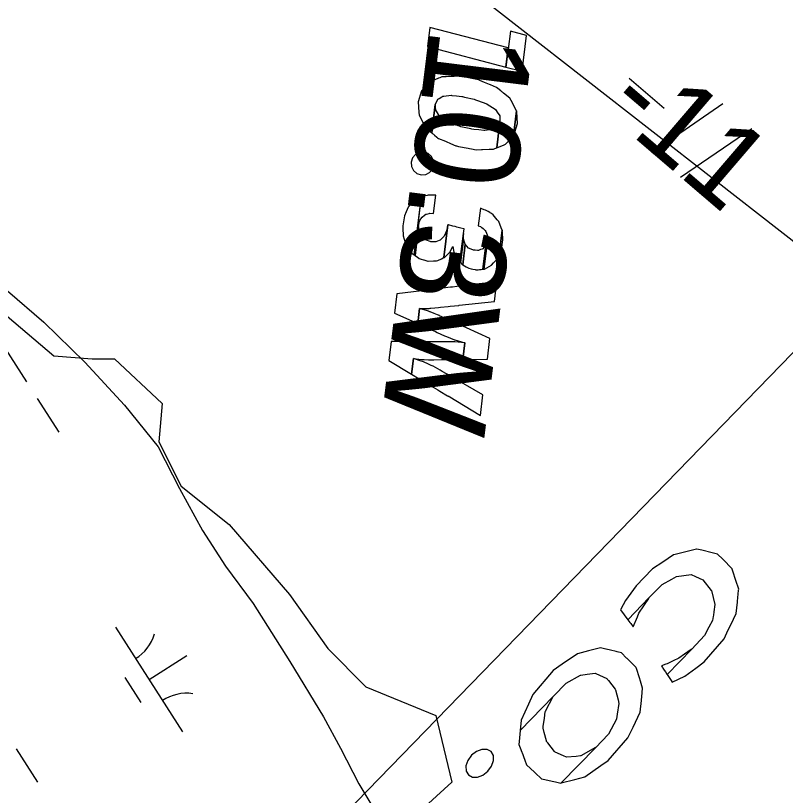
# Model space of a CAD drawing. Extents: x 3962991 to 3983549, y 181631 to 204078.
# Drawn here: x 3970895.4 to 3971205, y 195530.7 to 195844.5 of the extents above; entities that cross this region are included whole.
import ezdxf

# ---------------------------------------------------------------- set-up
doc = ezdxf.new("R2010")
doc.units = 0
for name, color, linetype in [('V-ANNO-MASK', 7, 'Continuous'), ('V-ANNO-MASK2', 7, 'Continuous'), ('V-RIVR-EDGE', 7, 'Continuous'), ('V-RIVR-IDEN', 7, 'Continuous'), ('V-RIVR-RANG', 7, 'Continuous'), ('V-TOPO-DPTH', 7, 'Continuous'), ('V-UTIL-LINE', 7, 'Continuous'), ('V-WETL-SWMP', 7, 'Continuous')]:
    doc.layers.add(name, color=color, linetype=linetype)

msp = doc.modelspace()

# ---------------------------------------------------------------- linework, layer by layer
at = {"layer": 'V-ANNO-MASK'}
for points in [[(3971151.52, 195621.79), (3971151.41, 195621.72), (3971144.94, 195615.02), (3971140.69, 195609.12), (3971138.87, 195605.69), (3971138.67, 195605.33), (3971141.65, 195601.38), (3971150.27, 195610.26), (3971153.77, 195613.79), (3971155.52, 195615.55), (3971159.34, 195617.72), (3971161.27, 195618.81), (3971167.07, 195619.56), (3971168.91, 195618.73), (3971171.8, 195617.41), (3971175.18, 195613.2), (3971175.25, 195613.12), (3971176.65, 195607.45), (3971176.23, 195604.49), (3971176.04, 195603.18), (3971175.97, 195602.69), (3971175.74, 195601.1), (3971174.28, 195598.39), (3971172.42, 195594.96), (3971167.41, 195589.56), (3971157.46, 195579.32), (3971159.04, 195576.95), (3971159.52, 195576.23), (3971164.56, 195578.66), (3971168.93, 195581.92), (3971172.33, 195584.45), (3971172.33, 195584.46), (3971180.34, 195593.67), (3971181.52, 195596.12), (3971184.12, 195601.56), (3971185.25, 195603.93), (3971185.7, 195608.4), (3971185.73, 195608.66), (3971185.9, 195610.36), (3971186.04, 195611.7), (3971186.19, 195613.21), (3971186.23, 195613.68), (3971185.97, 195614.52), (3971185.37, 195616.42), (3971183.66, 195621.78), (3971183.62, 195621.89), (3971179.83, 195625.68), (3971177.71, 195627.79), (3971175.57, 195628.31), (3971171.47, 195629.31), (3971170.77, 195629.48), (3971169.38, 195629.82), (3971169.34, 195629.83), (3971169.25, 195629.8), (3971160.21, 195627.51), (3971159.99, 195627.45), (3971155.7, 195624.58)], [(3971150.11, 195610.02), (3971150.27, 195610.26), (3971141.65, 195601.38), (3971141.69, 195601.35), (3971141.7, 195601.32), (3971142.45, 195600.32), (3971142.83, 195599.82), (3971143.84, 195598.48), (3971145.48, 195602.54), (3971146.09, 195604.07), (3971150.03, 195609.9)], [(3971115.24, 195583.43), (3971111.68, 195580.95), (3971103.39, 195571.23), (3971101.67, 195567.41), (3971098.77, 195560.99), (3971098.4, 195556.86), (3971111.75, 195570.61), (3971116.89, 195575.84), (3971122.65, 195579.09), (3971122.79, 195579.12), (3971125.28, 195579.43), (3971125.29, 195579.44), (3971128.45, 195579.84), (3971128.81, 195579.68), (3971130.31, 195579), (3971133.17, 195577.69), (3971133.36, 195577.46), (3971133.36, 195577.47), (3971133.81, 195576.91), (3971136.57, 195573.46), (3971136.58, 195573.47), (3971136.62, 195573.4), (3971136.7, 195573.1), (3971137.7, 195569.09), (3971138.04, 195567.72), (3971138.04, 195567.68), (3971137.42, 195563.43), (3971137.14, 195561.48), (3971137.12, 195561.39), (3971133.82, 195555.28), (3971133.79, 195555.24), (3971128.72, 195549.98), (3971114.83, 195535.68), (3971120.34, 195537.12), (3971124.31, 195538.15), (3971130.78, 195542.66), (3971133.68, 195544.68), (3971133.69, 195544.68), (3971141.7, 195553.9), (3971143.74, 195558.15), (3971146.61, 195564.16), (3971147.09, 195568.89), (3971147.1, 195568.94), (3971147.09, 195568.95), (3971147.4, 195571.97), (3971147.41, 195572.05), (3971147.59, 195573.9), (3971146.73, 195576.63), (3971146.72, 195576.66), (3971146.31, 195577.95), (3971145.1, 195581.75), (3971145.01, 195582.04), (3971144.98, 195582.12), (3971141.88, 195585.21), (3971141.38, 195585.72), (3971141.17, 195585.92), (3971139.06, 195588.01), (3971137.32, 195588.44), (3971136.9, 195588.54), (3971134.66, 195589.09), (3971132.9, 195589.52), (3971132.8, 195589.55), (3971130.7, 195590.05), (3971130.61, 195590.03), (3971125.78, 195588.81), (3971121.35, 195587.68)], [(3971156.87, 195583.44), (3971155.15, 195582.78), (3971155.59, 195582.12), (3971155.76, 195581.88), (3971156.29, 195581.08), (3971156.77, 195580.36), (3971157.37, 195579.46), (3971157.46, 195579.32), (3971167.41, 195589.56), (3971166.69, 195589.06), (3971162.11, 195585.86), (3971159.94, 195584.83), (3971157.51, 195583.68)], [(3971111.67, 195570.46), (3971111.75, 195570.61), (3971098.4, 195556.86), (3971098.39, 195556.78), (3971098.39, 195556.79), (3971098.12, 195553.84), (3971098.11, 195553.69), (3971098.11, 195553.7), (3971097.88, 195551.22), (3971098.64, 195549.15), (3971098.78, 195548.76), (3971098.78, 195548.77), (3971099.37, 195547.14), (3971100.5, 195544.05), (3971100.61, 195543.74), (3971100.88, 195543), (3971104.1, 195540.03), (3971104.16, 195539.98), (3971104.35, 195539.8), (3971106.93, 195537.41), (3971108.3, 195537.1), (3971108.33, 195537.1), (3971111.22, 195536.45), (3971112.55, 195536.16), (3971112.6, 195536.14), (3971114.76, 195535.66), (3971114.79, 195535.67), (3971114.83, 195535.68), (3971128.72, 195549.98), (3971128.65, 195549.94), (3971128.6, 195549.91), (3971122.8, 195546.64), (3971122.64, 195546.55), (3971120.87, 195546.39), (3971117, 195546.03), (3971116.98, 195546.04), (3971115.82, 195546.56), (3971112.39, 195548.07), (3971112.22, 195548.28), (3971112.18, 195548.34), (3971109.42, 195551.79), (3971108.96, 195552.34), (3971108.88, 195552.67), (3971108.02, 195556.04), (3971107.56, 195557.8), (3971107.65, 195558.42), (3971108.08, 195561.72), (3971108.42, 195564.32), (3971108.57, 195564.6)], [(3971080.79, 195548.4), (3971078.78, 195546.82), (3971077.27, 195544.77), (3971076.52, 195542.54), (3971076.59, 195540.49), (3971077.51, 195538.91), (3971079.12, 195538.03), (3971081.16, 195538.02), (3971083.35, 195538.87), (3971085.37, 195540.43), (3971086.87, 195542.49), (3971087.65, 195544.7), (3971087.58, 195546.75), (3971086.66, 195548.34), (3971085.05, 195549.2), (3971083, 195549.21)]]:
    msp.add_lwpolyline(points, close=True, dxfattribs=at)
at = {"layer": 'V-ANNO-MASK2'}
for p, q in [((3971142.2, 195819.27), (3971156.23, 195807.27)), ((3971179.86, 195808.92), (3971151.27, 195789.3)), ((3971191.49, 195798.97), (3971162.89, 195779.35))]:
    msp.add_line(p, q, dxfattribs=at)
for points in [[(3971093.58, 195831.47), (3971062.02, 195839.66), (3971061.07, 195831.98), (3971092.63, 195823.79)], [(3971100.87, 195836.51), (3971094.41, 195838.19), (3971092.63, 195823.79), (3971099.09, 195822.11)], [(3971058.66, 195814.23), (3971057.29, 195809.82), (3971057.59, 195805.56), (3971057.67, 195804.36), (3971059.66, 195800.73), (3971060.45, 195799.27), (3971062.83, 195797.3), (3971064.23, 195808.68), (3971064.85, 195809.97), (3971065.25, 195810.8), (3971065.78, 195811.12), (3971065.78, 195811.13), (3971066.87, 195811.8), (3971067.22, 195812.01), (3971067.59, 195812.06), (3971070.55, 195812.41), (3971070.92, 195812.37), (3971072.77, 195812.17), (3971072.77, 195812.18), (3971074.92, 195811.94), (3971075.16, 195811.89), (3971075.98, 195811.7), (3971075.98, 195811.7), (3971079.92, 195810.81), (3971080.44, 195810.62), (3971081.16, 195810.35), (3971083.07, 195809.64), (3971085.01, 195808.92), (3971085.47, 195808.62), (3971087.85, 195807.06), (3971088.37, 195806.71), (3971089.43, 195805.21), (3971089.89, 195804.54), (3971090.12, 195804.21), (3971090.23, 195801.85), (3971088.92, 195791.27), (3971091.86, 195792.45), (3971092.52, 195792.71), (3971095.69, 195796.13), (3971096.93, 195806.17), (3971094.7, 195810.3), (3971094.18, 195811.24), (3971091.65, 195813.33), (3971091.28, 195813.62), (3971091.04, 195813.82), (3971090.54, 195814.24), (3971089.41, 195815.17), (3971088.9, 195815.58), (3971086.46, 195816.6), (3971085.98, 195816.8), (3971084.06, 195817.6), (3971082.15, 195818.4), (3971081.43, 195818.7), (3971080.91, 195818.79), (3971076.95, 195819.53), (3971076.12, 195819.67), (3971075.88, 195819.72), (3971073.75, 195820.11), (3971071.86, 195820.03), (3971071.49, 195820.01), (3971068.55, 195819.87), (3971068.19, 195819.86), (3971067.87, 195819.84), (3971066.85, 195819.79), (3971066.33, 195819.59), (3971066.02, 195819.47), (3971065.54, 195819.26), (3971062.78, 195818.15), (3971061.76, 195817.73), (3971058.93, 195814.53)], [(3971064.41, 195806.36), (3971064.23, 195808.68), (3971062.83, 195797.3), (3971063.25, 195796.95), (3971063.51, 195796.73), (3971063.95, 195796.36), (3971064.87, 195795.59), (3971064.87, 195795.6), (3971065.16, 195795.35), (3971065.49, 195795.08), (3971068.27, 195793.91), (3971068.62, 195793.76), (3971070.4, 195793), (3971072.47, 195792.12), (3971072.7, 195792.02), (3971073.53, 195791.87), (3971077.49, 195791.11), (3971078.02, 195791), (3971078.75, 195790.86), (3971080.71, 195790.49), (3971082.74, 195790.57), (3971083.25, 195790.59), (3971085.82, 195790.69), (3971086.39, 195790.71), (3971087.64, 195790.76), (3971088.22, 195790.99), (3971088.51, 195791.11), (3971088.92, 195791.27), (3971090.23, 195801.85), (3971089.69, 195800.73), (3971089.33, 195799.96), (3971088.73, 195799.57), (3971087.38, 195798.68), (3971086.8, 195798.6), (3971084.19, 195798.24), (3971083.7, 195798.29), (3971081.7, 195798.48), (3971079.72, 195798.67), (3971078.98, 195798.83), (3971078.46, 195798.94), (3971074.51, 195799.77), (3971073.7, 195800.06), (3971073.46, 195800.15), (3971071.38, 195800.91), (3971069.59, 195801.57), (3971069.24, 195801.8), (3971066.55, 195803.63), (3971066.21, 195803.86), (3971065.92, 195804.06), (3971065.07, 195805.36), (3971064.66, 195805.98)], [(3971096.96, 195805.69), (3971096.93, 195806.17), (3971095.69, 195796.13), (3971095.79, 195796.24), (3971097.25, 195801)], [(3971055.12, 195787.23), (3971054.56, 195785.52), (3971054.69, 195783.72), (3971055.52, 195782.12), (3971056.86, 195780.95), (3971058.56, 195780.4), (3971060.36, 195780.52), (3971061.94, 195781.32), (3971063.1, 195782.68), (3971063.67, 195784.39), (3971063.53, 195786.19), (3971062.74, 195787.79), (3971061.4, 195788.96), (3971059.69, 195789.53), (3971057.9, 195789.39), (3971056.31, 195788.59)], [(3971059, 195771.7), (3971058.6, 195771.62), (3971055.72, 195748.23), (3971056.07, 195747.97), (3971057.51, 195759.6), (3971057.89, 195761.74), (3971058.47, 195762.74), (3971058.88, 195763.43), (3971059.92, 195764.18), (3971059.92, 195764.19), (3971060.4, 195764.52), (3971060.74, 195764.63), (3971061.74, 195764.91), (3971061.99, 195764.98), (3971063.5, 195764.83), (3971064.41, 195772.2), (3971062.89, 195772.22), (3971062.64, 195772.23), (3971061.68, 195772.24), (3971061.34, 195772.17), (3971060.89, 195772.08), (3971059.92, 195771.89), (3971059.59, 195771.82), (3971059.12, 195771.72)], [(3971051.82, 195763.85), (3971051.19, 195759.93), (3971051.22, 195758.94), (3971051.31, 195755.86), (3971051.72, 195754.58), (3971052.52, 195752.03), (3971053.33, 195750.92), (3971053.33, 195750.92), (3971054.81, 195748.89), (3971055.72, 195748.23), (3971058.61, 195771.62), (3971057.55, 195771.04), (3971055.69, 195770.02), (3971054.59, 195768.79), (3971053.29, 195767.35), (3971052.5, 195765.45)], [(3971083.22, 195766.62), (3971082.35, 195766.93), (3971081.48, 195759.88), (3971082.36, 195759.59), (3971082.71, 195759.37), (3971082.98, 195759.2), (3971083.51, 195758.86), (3971084.02, 195758.29), (3971084.24, 195758.03), (3971084.57, 195757.65), (3971085.05, 195756.29), (3971085.18, 195755.94), (3971085.15, 195753.93), (3971083.73, 195742.43), (3971084.03, 195742.46), (3971084.89, 195742.94), (3971086.85, 195744.01), (3971087.69, 195744.96), (3971089.22, 195746.65), (3971089.89, 195748.23), (3971091.11, 195758.08), (3971090.75, 195759.01), (3971089.75, 195761.58), (3971089.11, 195762.36), (3971087.53, 195764.3), (3971086.78, 195764.79), (3971086.51, 195764.97), (3971086.31, 195765.11), (3971086.15, 195765.2), (3971085.55, 195765.6), (3971085.2, 195765.83), (3971084.97, 195765.98), (3971084.42, 195766.18), (3971083.86, 195766.38), (3971083.59, 195766.48)], [(3971057.57, 195759.16), (3971057.51, 195759.6), (3971056.07, 195747.97), (3971056.18, 195747.89), (3971056.6, 195747.58), (3971056.89, 195747.37), (3971057.76, 195746.73), (3971058.18, 195746.61), (3971058.51, 195746.51), (3971059.43, 195746.23), (3971059.67, 195746.15), (3971061.19, 195745.69), (3971061.42, 195745.7), (3971063.48, 195745.73), (3971064.72, 195745.75), (3971065.24, 195745.99), (3971066.68, 195746.64), (3971067.38, 195746.96), (3971067.67, 195747.09), (3971069.3, 195760.31), (3971068.73, 195757.87), (3971067.8, 195755.71), (3971066.24, 195754.11), (3971065.73, 195753.92), (3971064.42, 195753.42), (3971062.38, 195753.49), (3971062.16, 195753.58), (3971060.65, 195754.14), (3971060.42, 195754.22), (3971059.55, 195754.95), (3971059.24, 195755.2), (3971058.85, 195755.52), (3971058.07, 195756.93), (3971057.81, 195757.4)], [(3971069.5, 195760.26), (3971069.3, 195760.31), (3971067.67, 195747.09), (3971067.89, 195747.18), (3971070.05, 195749.35), (3971071.26, 195751.53), (3971071.7, 195749.33), (3971072.95, 195746.74), (3971074.13, 195745.39), (3971075.53, 195756.77), (3971075.78, 195758.64), (3971075.76, 195758.64), (3971074.46, 195758.98), (3971072.94, 195759.37), (3971072.25, 195759.55), (3971071.34, 195759.79)], [(3971075.57, 195754.58), (3971075.53, 195756.77), (3971074.13, 195745.39), (3971074.4, 195745.07)], [(3971091.37, 195754.99), (3971091.11, 195758.08), (3971089.89, 195748.23), (3971090.8, 195750.35), (3971091.43, 195754.24)], [(3971076.12, 195752.91), (3971075.57, 195754.57), (3971074.4, 195745.08), (3971075.06, 195744.31), (3971075.24, 195744.21), (3971076.26, 195752.49)], [(3971084.8, 195752.87), (3971084.53, 195752.05), (3971083.34, 195742.39), (3971083.51, 195742.41), (3971083.73, 195742.43), (3971085.15, 195753.93)], [(3971077.61, 195750.93), (3971076.26, 195752.49), (3971075.24, 195744.21), (3971076.68, 195743.41), (3971077.75, 195742.8), (3971078.64, 195742.61), (3971079.33, 195742.46), (3971080.22, 195742.26), (3971080.59, 195742.18), (3971080.59, 195742.19), (3971080.87, 195742.12), (3971081.45, 195742.19), (3971082.04, 195742.25), (3971082.3, 195742.28), (3971082.67, 195742.32), (3971083.34, 195742.39), (3971084.53, 195752.06), (3971083.77, 195751.16), (3971083.33, 195750.65), (3971083.06, 195750.55), (3971082.46, 195750.32), (3971081.85, 195750.09), (3971081.55, 195749.97), (3971081.17, 195749.99), (3971080.27, 195750.03), (3971079.56, 195750.05), (3971078.69, 195750.45)], [(3971058.78, 195733.76), (3971048.79, 195732.55), (3971047.83, 195724.77), (3971057.15, 195720.55), (3971057.89, 195726.59), (3971061.18, 195726.62), (3971061.69, 195726.67), (3971062.18, 195726.71), (3971062.36, 195726.72), (3971062.36, 195726.73), (3971064.03, 195726.86), (3971065.5, 195727.02), (3971066.28, 195727.1), (3971066.29, 195727.1), (3971069.4, 195727.42), (3971070.22, 195727.51), (3971070.22, 195727.51), (3971073.68, 195727.87), (3971073.84, 195727.89), (3971073.84, 195727.89), (3971088.03, 195729.37), (3971089.02, 195737.41), (3971074.8, 195735.69), (3971074.65, 195735.67), (3971071.17, 195735.26), (3971070.35, 195735.16), (3971067.24, 195734.78), (3971067.23, 195734.78), (3971066.45, 195734.69), (3971064.98, 195734.51), (3971063.3, 195734.31), (3971063.11, 195734.28), (3971062.62, 195734.22), (3971062.11, 195734.16)], [(3971061.06, 195725.63), (3971057.89, 195726.59), (3971057.15, 195720.55), (3971060.26, 195719.13), (3971060.26, 195719.14), (3971060.73, 195718.92), (3971061.19, 195718.71), (3971061.36, 195718.63), (3971061.36, 195718.64), (3971062.93, 195717.92), (3971064.3, 195717.3), (3971065.03, 195716.97), (3971065.04, 195716.96), (3971067.94, 195715.64), (3971068.71, 195715.34), (3971071.97, 195714.02), (3971072.12, 195713.98), (3971076.06, 195712.86), (3971075.23, 195706.15), (3971085.17, 195706.26), (3971086.2, 195714.54), (3971076.79, 195718.79), (3971072.93, 195720.54), (3971072.79, 195720.6), (3971069.54, 195722.08), (3971068.78, 195722.42), (3971065.88, 195723.73), (3971065.86, 195723.74), (3971065.13, 195724.04), (3971063.75, 195724.62), (3971062.18, 195725.27), (3971062.01, 195725.34), (3971061.54, 195725.49)], [(3971056.25, 195713.27), (3971046.42, 195713.3), (3971045.47, 195705.66), (3971054.63, 195700.19), (3971055.41, 195706.5), (3971058.65, 195706.12), (3971059.14, 195706.06), (3971059.63, 195706.05), (3971059.63, 195706.06), (3971059.81, 195706.05), (3971061.46, 195706.02), (3971062.9, 195705.99), (3971063.68, 195706.01), (3971063.69, 195706.01), (3971066.76, 195706.04), (3971067.57, 195706.05), (3971071, 195706.09), (3971071.15, 195706.09), (3971071.15, 195706.1), (3971075.23, 195706.15), (3971076.06, 195712.86), (3971072.03, 195713.19), (3971071.87, 195713.2), (3971068.45, 195713.23), (3971067.65, 195713.24), (3971064.58, 195713.25), (3971064.57, 195713.25), (3971063.8, 195713.25), (3971062.35, 195713.26), (3971060.7, 195713.26), (3971060.52, 195713.26), (3971060.03, 195713.26), (3971059.53, 195713.26)], [(3971058.57, 195705.45), (3971055.41, 195706.5), (3971054.63, 195700.19), (3971057.69, 195698.36), (3971058.16, 195698.08), (3971058.61, 195697.81), (3971058.78, 195697.71), (3971060.32, 195696.79), (3971061.67, 195695.98), (3971062.39, 195695.55), (3971062.4, 195695.55), (3971062.4, 195695.55), (3971065.25, 195693.84), (3971065.25, 195693.85), (3971066, 195693.4), (3971069.19, 195691.49), (3971069.34, 195691.4), (3971069.34, 195691.41), (3971082.38, 195683.61), (3971083.4, 195691.91), (3971070.32, 195699.4), (3971070.18, 195699.48), (3971066.98, 195701.3), (3971066.23, 195701.74), (3971063.36, 195703.37), (3971063.35, 195703.38), (3971062.62, 195703.72), (3971061.25, 195704.35), (3971059.69, 195705.07), (3971059.51, 195705.13), (3971059.05, 195705.28)], [(3971151.52, 195621.79), (3971151.41, 195621.72), (3971144.94, 195615.02), (3971140.69, 195609.12), (3971138.87, 195605.69), (3971138.67, 195605.33), (3971141.65, 195601.38), (3971150.27, 195610.26), (3971153.77, 195613.79), (3971155.52, 195615.55), (3971159.34, 195617.72), (3971161.27, 195618.81), (3971167.07, 195619.56), (3971168.91, 195618.73), (3971171.8, 195617.41), (3971175.18, 195613.2), (3971175.25, 195613.12), (3971176.65, 195607.45), (3971176.23, 195604.49), (3971176.04, 195603.18), (3971175.97, 195602.69), (3971175.74, 195601.1), (3971174.28, 195598.39), (3971172.42, 195594.96), (3971167.41, 195589.56), (3971157.46, 195579.32), (3971159.04, 195576.95), (3971159.52, 195576.23), (3971164.56, 195578.66), (3971168.93, 195581.92), (3971172.33, 195584.45), (3971172.33, 195584.46), (3971180.34, 195593.67), (3971181.52, 195596.12), (3971184.12, 195601.56), (3971185.25, 195603.93), (3971185.7, 195608.4), (3971185.73, 195608.66), (3971185.9, 195610.36), (3971186.04, 195611.7), (3971186.19, 195613.21), (3971186.23, 195613.68), (3971185.97, 195614.52), (3971185.37, 195616.42), (3971183.66, 195621.78), (3971183.62, 195621.89), (3971179.83, 195625.68), (3971177.71, 195627.79), (3971175.57, 195628.31), (3971171.47, 195629.31), (3971170.77, 195629.48), (3971169.38, 195629.82), (3971169.34, 195629.83), (3971169.25, 195629.8), (3971160.21, 195627.51), (3971159.99, 195627.45), (3971155.7, 195624.58)], [(3971150.11, 195610.02), (3971150.27, 195610.26), (3971141.65, 195601.38), (3971141.69, 195601.35), (3971141.7, 195601.32), (3971142.45, 195600.32), (3971142.83, 195599.82), (3971143.84, 195598.48), (3971145.48, 195602.54), (3971146.09, 195604.07), (3971150.03, 195609.9)], [(3971115.24, 195583.43), (3971111.68, 195580.95), (3971103.39, 195571.23), (3971101.67, 195567.41), (3971098.77, 195560.99), (3971098.4, 195556.86), (3971111.75, 195570.61), (3971116.89, 195575.84), (3971122.65, 195579.09), (3971122.79, 195579.12), (3971125.28, 195579.43), (3971125.29, 195579.44), (3971128.45, 195579.84), (3971128.81, 195579.68), (3971130.31, 195579), (3971133.17, 195577.69), (3971133.36, 195577.46), (3971133.36, 195577.47), (3971133.81, 195576.91), (3971136.57, 195573.46), (3971136.58, 195573.47), (3971136.62, 195573.4), (3971136.7, 195573.1), (3971137.7, 195569.09), (3971138.04, 195567.72), (3971138.04, 195567.68), (3971137.42, 195563.43), (3971137.14, 195561.48), (3971137.12, 195561.39), (3971133.82, 195555.28), (3971133.79, 195555.24), (3971128.72, 195549.98), (3971114.83, 195535.68), (3971120.34, 195537.12), (3971124.31, 195538.15), (3971130.78, 195542.66), (3971133.68, 195544.68), (3971133.69, 195544.68), (3971141.7, 195553.9), (3971143.74, 195558.15), (3971146.61, 195564.16), (3971147.09, 195568.89), (3971147.1, 195568.94), (3971147.09, 195568.95), (3971147.4, 195571.97), (3971147.41, 195572.05), (3971147.59, 195573.9), (3971146.73, 195576.63), (3971146.72, 195576.66), (3971146.31, 195577.95), (3971145.1, 195581.75), (3971145.01, 195582.04), (3971144.98, 195582.12), (3971141.88, 195585.21), (3971141.38, 195585.72), (3971141.17, 195585.92), (3971139.06, 195588.01), (3971137.32, 195588.44), (3971136.9, 195588.54), (3971134.66, 195589.09), (3971132.9, 195589.52), (3971132.8, 195589.55), (3971130.7, 195590.05), (3971130.61, 195590.03), (3971125.78, 195588.81), (3971121.35, 195587.68)], [(3971156.87, 195583.44), (3971155.15, 195582.78), (3971155.59, 195582.12), (3971155.76, 195581.88), (3971156.29, 195581.08), (3971156.77, 195580.36), (3971157.37, 195579.46), (3971157.46, 195579.32), (3971167.41, 195589.56), (3971166.69, 195589.06), (3971162.11, 195585.86), (3971159.94, 195584.83), (3971157.51, 195583.68)], [(3971111.67, 195570.46), (3971111.75, 195570.61), (3971098.4, 195556.86), (3971098.39, 195556.78), (3971098.39, 195556.79), (3971098.12, 195553.84), (3971098.11, 195553.69), (3971098.11, 195553.7), (3971097.88, 195551.22), (3971098.64, 195549.15), (3971098.78, 195548.76), (3971098.78, 195548.77), (3971099.37, 195547.14), (3971100.5, 195544.05), (3971100.61, 195543.74), (3971100.88, 195543), (3971104.1, 195540.03), (3971104.16, 195539.98), (3971104.35, 195539.8), (3971106.93, 195537.41), (3971108.3, 195537.1), (3971108.33, 195537.1), (3971111.22, 195536.45), (3971112.55, 195536.16), (3971112.6, 195536.14), (3971114.76, 195535.66), (3971114.79, 195535.67), (3971114.83, 195535.68), (3971128.72, 195549.98), (3971128.65, 195549.94), (3971128.6, 195549.91), (3971122.8, 195546.64), (3971122.64, 195546.55), (3971120.87, 195546.39), (3971117, 195546.03), (3971116.98, 195546.04), (3971115.82, 195546.56), (3971112.39, 195548.07), (3971112.22, 195548.28), (3971112.18, 195548.34), (3971109.42, 195551.79), (3971108.96, 195552.34), (3971108.88, 195552.67), (3971108.02, 195556.04), (3971107.56, 195557.8), (3971107.65, 195558.42), (3971108.08, 195561.72), (3971108.42, 195564.32), (3971108.57, 195564.6)], [(3971080.79, 195548.4), (3971078.78, 195546.82), (3971077.27, 195544.77), (3971076.52, 195542.54), (3971076.59, 195540.49), (3971077.51, 195538.91), (3971079.12, 195538.03), (3971081.16, 195538.02), (3971083.35, 195538.87), (3971085.37, 195540.43), (3971086.87, 195542.49), (3971087.65, 195544.7), (3971087.58, 195546.75), (3971086.66, 195548.34), (3971085.05, 195549.2), (3971083, 195549.21)]]:
    msp.add_lwpolyline(points, close=True, dxfattribs=at)
at = {"layer": 'V-RIVR-EDGE'}
msp.add_lwpolyline([(3970886.49, 195728.08), (3970910.82, 195707.59), (3970926.19, 195706.31), (3970935.15, 195706.31), (3970954.36, 195688.38), (3970953.08, 195673.01), (3970962.05, 195655.08), (3970981.26, 195639.71), (3971005.59, 195611.54), (3971020.96, 195589.77), (3971036.32, 195574.4), (3971064.5, 195562.88), (3971070.9, 195535.98), (3971056.96, 195523.33), (3971046.43, 195513.69)], dxfattribs=at)
at = {"layer": 'V-TOPO-DPTH'}
msp.add_lwpolyline([(3970915.42, 195982.24), (3974192.01, 193426.38)], dxfattribs=at)
at = {"layer": 'V-UTIL-LINE'}
msp.add_line((3972191.85, 196721.9), (3970928.71, 195421.26), dxfattribs=at)
at = {"layer": 'V-WETL-SWMP'}
for p, q in [((3970892.17, 195733.71), (3970906.82, 195721.18)), ((3970906.82, 195721.18), (3970923.32, 195705.06)), ((3970891.22, 195710.55), (3970899.86, 195697.08)), ((3970923.32, 195705.06), (3970939.24, 195687.72)), ((3970904.18, 195690.35), (3970912.81, 195676.88)), ((3970939.24, 195687.72), (3970952.73, 195670.95)), ((3970952.73, 195670.95), (3970961.39, 195654.13)), ((3970961.39, 195654.13), (3970970.65, 195637.31)), ((3970970.65, 195637.31), (3970979.89, 195622.91)), ((3970979.89, 195622.91), (3970990.94, 195607.93)), ((3970990.94, 195607.93), (3971005.72, 195584.53)), ((3970935.59, 195598.33), (3970962.58, 195556.24)), ((3970949.09, 195577.29), (3970964.24, 195587)), ((3971005.72, 195584.53), (3971019.27, 195562.33)), ((3970939.35, 195578.17), (3970945.83, 195568.07)), ((3971019.27, 195562.33), (3971026.07, 195549.71)), ((3970895.62, 195549.45), (3970904.25, 195535.98)), ((3971026.07, 195549.71), (3971033.49, 195535.3)), ((3971033.49, 195535.3), (3971046.43, 195513.69))]:
    msp.add_line(p, q, dxfattribs=at)
for centre, start, end in [((3970934.38, 195600.67), 301.8919, 343.4355), ((3970964.19, 195554.16), 81.8919, 123.4355)]:
    msp.add_arc(centre, 17.62, start, end, dxfattribs=at)

# ---------------------------------------------------------------- texts
at = {"layer": 'V-ANNO-MASK'}
for s, height, rotation, p in [('OUTLET 10.3W', 41.9999, 262.9625, (3971091.18, 196075.88)), ('-11', 33.5, 319.4458, (3971131.23, 195806.45))]:
    msp.add_text(s, height=height, rotation=rotation, dxfattribs=at).set_placement(p)
at = {"layer": 'V-RIVR-IDEN'}
msp.add_text('OUTLET 10.3W', height=41.9999, rotation=262.9625, dxfattribs=at).set_placement((3971091.18, 196075.88))
at = {"layer": 'V-RIVR-RANG'}
msp.add_text('-11', height=33.5, rotation=319.4458, dxfattribs=at).set_placement((3971131.23, 195806.45))

doc.saveas('drawing.dxf')
